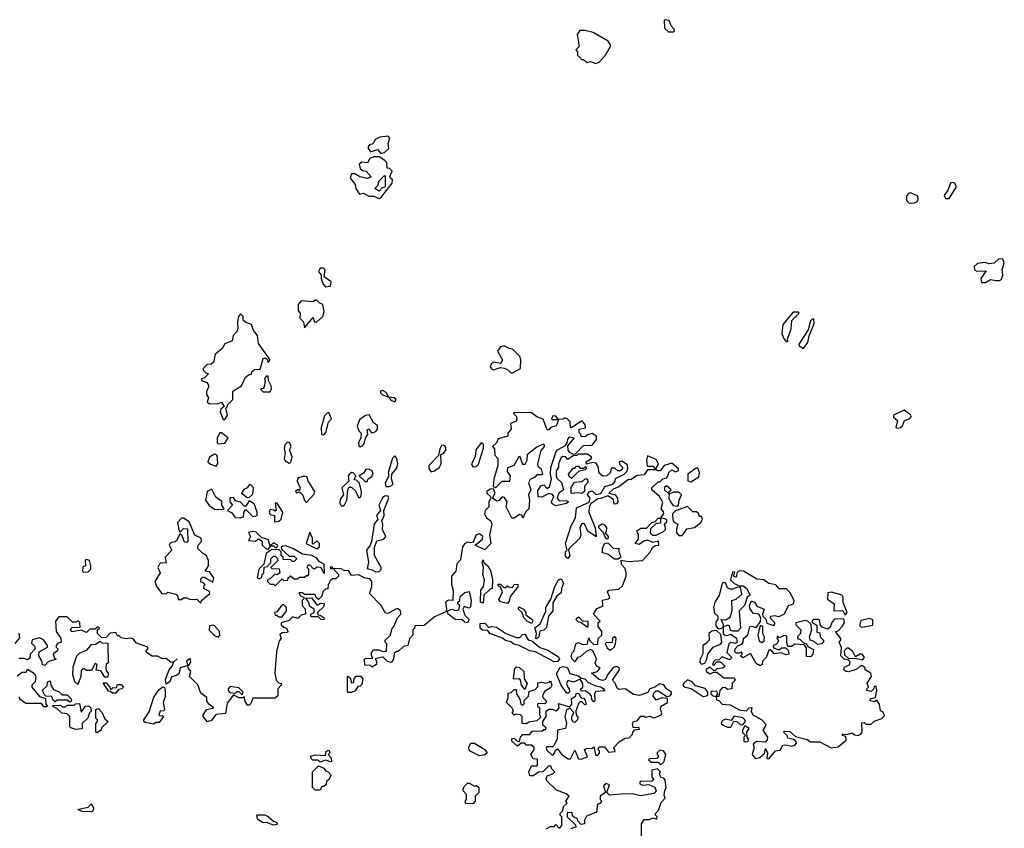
# Model space of a CAD drawing. Extents: x 2106670 to 2323771, y 35271 to 224896.
# Tile 384 of 419: x 2249730 to 2255414, y 201029 to 205700. Entities that reach past the tile are written whole.
import ezdxf

# ---------------------------------------------------------------- set-up
doc = ezdxf.new("R2010")
doc.units = 0

msp = doc.modelspace()

# ---------------------------------------------------------------- linework, layer by layer
at = {"layer": '0CON20XD'}
for points in [[(2253505, 205630), (2253510, 205635), (2253507.5, 205645), (2253490, 205665), (2253480, 205695), (2253455, 205700), (2253450, 205695), (2253451.7, 205651.7), (2253475, 205630), (2253505, 205630)], [(2253055, 205446.7), (2253075, 205453.8), (2253111.2, 205495), (2253140, 205545), (2253140, 205555), (2253126.1, 205576.1), (2253040, 205625), (2252993, 205637), (2252963, 205637), (2252947.5, 205615), (2252960, 205545), (2252940, 205525), (2252950, 205515), (2252950, 205495), (2252975, 205470), (2252985, 205470), (2253005, 205452.5), (2253025, 205457.5), (2253055, 205446.7)], [(2251815, 204927.5), (2251835, 204933.3), (2251860, 204955), (2251857.5, 204985), (2251866.7, 205015), (2251856.4, 205026.4), (2251808.3, 205021.7), (2251781.7, 205008.3), (2251775, 204990), (2251765, 204980), (2251751.7, 204978.3), (2251742.5, 204965), (2251742.5, 204955), (2251755, 204937.5), (2251795, 204950), (2251815, 204927.5)], [(2251805, 204667.5), (2251815, 204670), (2251880, 204755), (2251882.5, 204775), (2251870, 204785), (2251867.5, 204795), (2251880, 204825), (2251865, 204840), (2251851.7, 204841.7), (2251850, 204875), (2251840, 204885), (2251807, 204907), (2251775, 204907.5), (2251751.7, 204898.3), (2251737, 204873), (2251705, 204876.7), (2251690, 204865), (2251695, 204840), (2251708.3, 204828.3), (2251730, 204825), (2251758.3, 204791.7), (2251737, 204783), (2251693, 204793), (2251665, 204810), (2251645, 204810), (2251637.5, 204785), (2251667, 204747), (2251670, 204725), (2251691.7, 204691.7), (2251715, 204697.5), (2251745, 204680), (2251775, 204680), (2251805, 204667.5)], [(2251805, 204710), (2251780, 204725), (2251798.3, 204741.7), (2251805, 204770), (2251835, 204800), (2251840, 204795), (2251840, 204735), (2251821.7, 204728.3), (2251805, 204710)], [(2255095, 204667.5), (2255137.5, 204735), (2255127.5, 204755), (2255115, 204760), (2255103.8, 204756.2), (2255087.5, 204715), (2255067.5, 204685), (2255075, 204667.5), (2255095, 204667.5)], [(2254865, 204640), (2254895, 204642.5), (2254910, 204650), (2254917, 204663), (2254915, 204680), (2254875, 204700), (2254861.7, 204698.3), (2254848.3, 204681.7), (2254850, 204655), (2254865, 204640)], [(2255281.7, 204181.7), (2255305, 204182.5), (2255335, 204200), (2255365, 204192.5), (2255386.4, 204193.6), (2255398.3, 204201.7), (2255406.2, 204225), (2255402, 204255), (2255413.8, 204295), (2255406.2, 204316.2), (2255382.3, 204317.7), (2255355, 204292.5), (2255325, 204290), (2255305, 204297.5), (2255258.3, 204291.7), (2255240, 204275), (2255242.5, 204255), (2255255, 204247.5), (2255308.3, 204248.3), (2255277.5, 204205), (2255281.7, 204181.7)], [(2251495, 204157.5), (2251525, 204160), (2251527.5, 204185), (2251487.5, 204215), (2251493.3, 204255), (2251484, 204264), (2251465, 204264), (2251454.4, 204244.4), (2251470, 204225), (2251470, 204205), (2251481.7, 204171.7), (2251495, 204157.5)], [(2251375, 203920), (2251425, 203980), (2251430, 203955), (2251443, 203953), (2251480, 203985), (2251487.5, 204015), (2251480, 204055), (2251461.7, 204061.7), (2251445, 204080), (2251435, 204080), (2251425, 204070), (2251355, 204076.7), (2251337.5, 204055), (2251338.3, 204018.3), (2251350, 204005), (2251347.5, 203975), (2251367.5, 203955), (2251375, 203920)], [(2250915, 203390), (2250930, 203415), (2250920, 203455), (2250930, 203465), (2250930, 203475), (2250960, 203505), (2250960, 203555), (2251010, 203585), (2251033.3, 203635), (2251055, 203650), (2251068.3, 203651.7), (2251070, 203665), (2251085, 203680), (2251118.3, 203681.7), (2251135, 203742.5), (2251147.5, 203747.5), (2251158.3, 203738.3), (2251165, 203720), (2251176.7, 203735), (2251109.3, 203829.3), (2251103.3, 203875), (2251080, 203905), (2251068.3, 203938.3), (2251035, 203950), (2251020, 203965), (2251020, 203985), (2251005, 204000), (2250993.8, 203985), (2250987.5, 203955), (2250990, 203915), (2250983.6, 203896.4), (2250962.5, 203875), (2250956.7, 203845), (2250915, 203827.5), (2250899.3, 203800.7), (2250857.5, 203765), (2250849.3, 203720.7), (2250835, 203710), (2250811.7, 203708.3), (2250790, 203685), (2250790, 203675), (2250805, 203660), (2250820, 203655), (2250795, 203630), (2250780, 203625), (2250780, 203615), (2250810, 203605), (2250819.3, 203589.3), (2250820, 203575), (2250807.5, 203555), (2250807.5, 203535), (2250820, 203515), (2250811.7, 203491.7), (2250825, 203480), (2250875, 203482.5), (2250895, 203490), (2250910, 203465), (2250890.7, 203449.3), (2250887.5, 203435), (2250905, 203390), (2250915, 203390)], [(2254165, 203840), (2254162.5, 203855), (2254183.8, 203915), (2254187.5, 203962.5), (2254230, 204005), (2254225, 204010), (2254195, 204010), (2254135, 203940), (2254130, 203885), (2254142.5, 203855), (2254155, 203840), (2254165, 203840)], [(2254255, 203800), (2254278.8, 203835), (2254287.1, 203872.9), (2254316.7, 203945), (2254315, 203970), (2254305, 203970), (2254295, 203960), (2254280.7, 203909.3), (2254227.5, 203825), (2254230, 203815), (2254255, 203800)], [(2252575, 203660), (2252620, 203685), (2252622.5, 203735), (2252617.5, 203755), (2252575, 203797.5), (2252555, 203800), (2252526.4, 203816.4), (2252505, 203810), (2252487.5, 203785), (2252517.5, 203735), (2252507, 203713), (2252465, 203722.5), (2252450.8, 203709.2), (2252446.2, 203695), (2252453.1, 203683.1), (2252465, 203678), (2252505, 203690), (2252526.4, 203686.4), (2252545, 203680), (2252565, 203660), (2252575, 203660)], [(2251175, 203550), (2251184, 203566), (2251182.5, 203585), (2251166.2, 203615), (2251165, 203640), (2251155, 203640), (2251143.3, 203626.7), (2251147.5, 203615), (2251140.7, 203579.3), (2251135, 203570), (2251120, 203565), (2251135, 203550), (2251175, 203550)], [(2251895, 203493.3), (2251902.5, 203505), (2251892.5, 203515), (2251860, 203520), (2251845, 203546), (2251825, 203558), (2251812.5, 203555), (2251813.3, 203545), (2251825, 203533.3), (2251860, 203520), (2251871.7, 203501.7), (2251895, 203493.3)], [(2251485, 203302.5), (2251496.7, 203315), (2251513.3, 203375), (2251530, 203395), (2251515, 203430), (2251505, 203427.5), (2251489.3, 203410.7), (2251470, 203345), (2251473, 203303), (2251485, 203302.5)], [(2252909.3, 201430.7), (2252935, 201480), (2252955, 201430), (2252971.7, 201428.3), (2253008.3, 201441.7), (2252990, 201485), (2253005, 201492.5), (2253035, 201490), (2253045, 201500), (2253055, 201450), (2253068.3, 201451.7), (2253077.5, 201462.5), (2253077, 201477), (2253070, 201485), (2253075, 201500), (2253105, 201500), (2253128.3, 201468.3), (2253168.3, 201471.7), (2253160, 201495), (2253190.7, 201529.3), (2253225, 201550), (2253248.3, 201551.7), (2253268.3, 201571.7), (2253270, 201585), (2253281.7, 201598.3), (2253308.3, 201601.7), (2253305, 201610), (2253271.7, 201611.7), (2253267.5, 201635), (2253272.5, 201645), (2253295, 201650), (2253315, 201677.5), (2253335, 201677.5), (2253345, 201670), (2253365, 201677.5), (2253395, 201666.7), (2253432.5, 201685), (2253437.5, 201695), (2253430, 201715), (2253432.5, 201735), (2253470, 201755), (2253469.3, 201779.3), (2253437, 201783), (2253405, 201770), (2253387.5, 201795), (2253390.7, 201809.3), (2253405, 201822.5), (2253415, 201822.5), (2253465, 201790), (2253485, 201793.3), (2253493.3, 201805), (2253493.3, 201815), (2253464.1, 201834.1), (2253447.5, 201857.5), (2253425, 201863.3), (2253396.2, 201843.8), (2253367.5, 201835), (2253356, 201814), (2253306.4, 201796.4), (2253272.3, 201802.3), (2253225, 201833.8), (2253190.7, 201830.7), (2253179.1, 201839.1), (2253168, 201868), (2253152.5, 201885), (2253193.3, 201945), (2253190, 201955), (2253175, 201963.3), (2253155, 201957.5), (2253123.9, 201916.1), (2253111.2, 201888.8), (2253095, 201883.3), (2253075, 201888), (2253030, 201925), (2253065, 201933.8), (2253080, 201955), (2253060, 201965), (2253052.5, 201985), (2253060, 202005), (2253047.5, 202035), (2253036.4, 202056.4), (2253025, 202062.5), (2252998.3, 202048.3), (2252965, 202020), (2252950, 202015), (2252935, 201990), (2252920, 202005), (2252913, 202023), (2252918.3, 202041.7), (2252930, 202055), (2252940, 202095), (2252955, 202102.5), (2252975, 202092.5), (2253005, 202090), (2253015, 202130), (2253021.7, 202111.7), (2253045, 202090), (2253068.3, 202091.7), (2253070, 202125), (2253090, 202145), (2253090, 202165), (2253070, 202195), (2253070, 202215), (2253080, 202225), (2253042.5, 202265), (2253060.7, 202299.3), (2253097, 202313), (2253093.8, 202346.2), (2253126.4, 202353.6), (2253137, 202363), (2253122.5, 202395), (2253130, 202405), (2253189.3, 202410.7), (2253210.7, 202429.3), (2253230, 202485), (2253231.2, 202505), (2253225, 202530), (2253203.6, 202553.6), (2253202.5, 202577.5), (2253245, 202570), (2253325, 202576.2), (2253368.3, 202621.7), (2253385, 202652.5), (2253398.3, 202661.7), (2253420, 202665), (2253417.5, 202687.5), (2253385, 202680), (2253355, 202692.5), (2253333, 202687), (2253305, 202667.5), (2253282.5, 202675), (2253301.7, 202698.3), (2253302.5, 202725), (2253292.5, 202747.5), (2253315, 202762.5), (2253348.3, 202761.7), (2253380, 202795), (2253398.3, 202801.7), (2253415, 202820), (2253430, 202820), (2253428.3, 202791.7), (2253401.7, 202788.3), (2253371.7, 202758.3), (2253370, 202735), (2253383, 202723), (2253405, 202722.5), (2253447, 202743), (2253457.5, 202755), (2253457, 202777), (2253450, 202785), (2253465, 202800), (2253465, 202810), (2253455, 202817.5), (2253430, 202820), (2253447.5, 202845), (2253446.7, 202856.7), (2253432.5, 202875), (2253441.7, 202911.7), (2253422.5, 202945), (2253380, 202985), (2253380, 202995), (2253415, 203030), (2253425, 203030), (2253443, 203047), (2253466.4, 203053.6), (2253476.2, 203073.8), (2253477.5, 203085), (2253495, 203100), (2253515, 203087.5), (2253532.5, 203095), (2253532.5, 203105), (2253495, 203137.5), (2253450, 203125), (2253427, 203093), (2253413, 203093), (2253405, 203100), (2253355, 203100), (2253335, 203070), (2253295, 203066.2), (2253257.5, 203042.5), (2253245, 203043.3), (2253188.3, 203001.7), (2253155, 202987.5), (2253130, 202965), (2253167.5, 202955), (2253180, 202935), (2253182.5, 202915), (2253175, 202902.5), (2253161.7, 202901.7), (2253158.3, 202928.3), (2253125, 202950), (2253085, 202933.3), (2253067.5, 202932.5), (2253026.4, 202903.6), (2253018, 202885), (2253016.2, 202855), (2253052.5, 202765), (2253057, 202713), (2253010, 202745), (2252993, 202783), (2252985, 202790), (2252973.6, 202786.4), (2252963.3, 202765), (2252968.8, 202725), (2252963.3, 202705), (2252902.5, 202645), (2252897.5, 202635), (2252906.1, 202603.9), (2252895, 202587.5), (2252885, 202592.5), (2252880, 202605), (2252880, 202625), (2252890, 202635), (2252880, 202675), (2252914.2, 202775.8), (2252938, 202822), (2252945, 202880), (2253017.5, 202912.5), (2253022.5, 202935), (2253007.5, 202955), (2253015, 202972.5), (2253035, 202977.5), (2253055, 202957.5), (2253085, 202962.5), (2253107, 203003), (2253153.6, 203016.4), (2253167, 203033), (2253170, 203050), (2253185, 203056.7), (2253220, 203075), (2253235, 203090), (2253240, 203105), (2253238.3, 203128.3), (2253205, 203150), (2253190, 203145), (2253193, 203133), (2253210, 203115), (2253208.3, 203101.7), (2253196.7, 203093.3), (2253183.3, 203093.3), (2253165, 203110), (2253145, 203110), (2253140, 203085), (2253120, 203065), (2253097, 203063), (2253075, 203080), (2253069.3, 203119.3), (2253058.3, 203138.3), (2253035, 203142.5), (2253001.7, 203131.7), (2253000, 203145), (2253030, 203165), (2253030, 203175), (2253005, 203190), (2252955, 203190), (2252947, 203183), (2252925, 203180), (2252895, 203160), (2252880, 203175), (2252865, 203177.5), (2252855, 203170), (2252840, 203135), (2252840, 203115), (2252827, 203093), (2252826.7, 203065), (2252830.7, 203050.7), (2252857, 203027), (2252870, 202985), (2252842.5, 202965), (2252833, 202937), (2252845, 202920), (2252885, 202922.5), (2252897.5, 202915), (2252885.7, 202904.3), (2252825, 202892.5), (2252804.1, 202904.1), (2252800, 202915), (2252812.5, 202945), (2252805, 202956.7), (2252785, 202962.5), (2252745, 202942.5), (2252723, 202943), (2252720.7, 202979.3), (2252740.7, 203009.3), (2252755, 203012.5), (2252775, 202992.5), (2252788.3, 203001.7), (2252800, 203045), (2252793.8, 203075), (2252797, 203113), (2252827.5, 203205), (2252833.9, 203216.1), (2252880, 203240), (2252890, 203255), (2252893.3, 203276.7), (2252905, 203290), (2252930, 203285), (2252892.5, 203237.5), (2252893.6, 203213.6), (2252901.7, 203201.7), (2252925, 203190), (2252938.3, 203191.7), (2252985, 203240), (2253035, 203242.5), (2253060, 203275), (2253060, 203295), (2253035, 203310), (2253008.3, 203301.7), (2252995, 203290), (2252971.7, 203291.7), (2252970, 203305), (2252960, 203315), (2252960, 203335), (2252997, 203343), (2252995, 203360), (2252985, 203372.5), (2252975, 203382.5), (2252915, 203342.5), (2252910, 203345), (2252907, 203377), (2252890, 203395), (2252875, 203400), (2252867, 203393), (2252840, 203390), (2252825, 203410), (2252808.3, 203411.7), (2252800, 203395), (2252805, 203390), (2252840, 203390), (2252832.5, 203365), (2252826.1, 203353.9), (2252796.4, 203343.6), (2252785, 203330), (2252775, 203330), (2252751.7, 203391.7), (2252715, 203406), (2252685, 203428.8), (2252585, 203430), (2252580, 203425), (2252597, 203407), (2252600, 203395), (2252595, 203380), (2252563, 203367), (2252566.4, 203333.6), (2252548.3, 203311.7), (2252547.5, 203295), (2252491.7, 203278.3), (2252482.5, 203255), (2252460, 203235), (2252471.7, 203221.7), (2252472.5, 203185), (2252490, 203165), (2252490, 203125), (2252466.2, 203045), (2252463, 203003), (2252475, 202997.5), (2252485, 203002.5), (2252515, 203033.3), (2252560, 203035), (2252563.3, 203065), (2252545, 203090), (2252547, 203113), (2252585, 203126.7), (2252615, 203180), (2252632, 203132), (2252648.3, 203131.7), (2252658.8, 203155), (2252660.7, 203189.3), (2252715, 203232.5), (2252755, 203250), (2252757.5, 203235), (2252738.3, 203211.7), (2252720, 203135), (2252721.2, 203121.2), (2252740, 203105), (2252747.5, 203075), (2252745, 203070), (2252715, 203070), (2252703.3, 203056.7), (2252677, 203043), (2252667.5, 203025), (2252680, 202985), (2252666.2, 202955), (2252672.5, 202925), (2252670, 202875), (2252650, 202855), (2252635, 202820), (2252628.3, 202838.3), (2252615, 202842.5), (2252585, 202820), (2252571.2, 202821.2), (2252537.5, 202885), (2252543.8, 202915), (2252529.5, 202939.5), (2252515, 202943.3), (2252497.1, 202922.9), (2252485, 202918), (2252460, 202935), (2252473.8, 202965), (2252465, 202990), (2252445, 202988.8), (2252426.7, 202975), (2252426.7, 202965), (2252447.5, 202945), (2252450, 202935), (2252438.8, 202915), (2252437.5, 202885), (2252416.2, 202865), (2252413.8, 202845), (2252425, 202822.5), (2252450, 202805), (2252456.2, 202785), (2252442.5, 202725), (2252450, 202675), (2252415, 202636.7), (2252360, 202665), (2252401.7, 202698.3), (2252404, 202715), (2252385, 202730.8), (2252365.8, 202724.2), (2252348.3, 202681.7), (2252335, 202677.5), (2252315, 202682.5), (2252297, 202673), (2252286.7, 202655), (2252275, 202580), (2252254.1, 202555.9), (2252246.7, 202515), (2252223.3, 202485), (2252223, 202437), (2252232.5, 202405), (2252230, 202345), (2252205, 202347.5), (2252187.5, 202335), (2252193.8, 202295), (2252190, 202280), (2252125, 202250), (2252065, 202200), (2252011.7, 202198.3), (2252010, 202185), (2252000, 202175), (2252000, 202145), (2251980, 202125), (2251970, 202085), (2251945, 202080), (2251915, 202050), (2251905, 202050), (2251891.7, 202038.3), (2251887.5, 202005), (2251875, 201987.5), (2251853, 201993), (2251828.3, 202018.3), (2251821.7, 202018.3)], [(2254795, 203340), (2254815, 203343.3), (2254826.2, 203353.8), (2254837.5, 203385), (2254865.7, 203394.3), (2254876.2, 203405), (2254873.3, 203415), (2254835, 203443.8), (2254773.3, 203415), (2254775, 203403.3), (2254797.5, 203385), (2254787.5, 203345), (2254795, 203340)], [(2251695, 203233.3), (2251710.5, 203239.5), (2251718.8, 203251.2), (2251726.7, 203283.3), (2251740, 203305), (2251735, 203330), (2251746.7, 203336.7), (2251752.5, 203322.5), (2251765, 203313.3), (2251785, 203321.2), (2251796.2, 203335), (2251795.8, 203355.8), (2251772, 203372), (2251747, 203417), (2251726.4, 203413.6), (2251691.7, 203388.3), (2251678.3, 203351.7), (2251687.5, 203325), (2251701.7, 203311.7), (2251700, 203285), (2251686.2, 203255), (2251687.5, 203237.5), (2251695, 203233.3)], [(2250875, 203250), (2250915, 203253.3), (2250932.5, 203285), (2250895, 203313.3), (2250885, 203313.3), (2250870, 203285), (2250870, 203255), (2250875, 203250)], [(2251285, 203137.5), (2251295, 203142.5), (2251302, 203175), (2251286.7, 203215), (2251296.7, 203235), (2251288.3, 203258.3), (2251275, 203260), (2251263.3, 203246.7), (2251257.5, 203225), (2251262.5, 203195), (2251256.2, 203165), (2251262.3, 203152.3), (2251285, 203137.5)], [(2252345, 203117.5), (2252365, 203118.8), (2252378, 203132), (2252407.5, 203225), (2252407.5, 203245), (2252395, 203257.5), (2252363.3, 203215), (2252358.8, 203175), (2252338.8, 203135), (2252345, 203117.5)], [(2252105, 203087.5), (2252125, 203093.3), (2252152.5, 203115), (2252162.5, 203135), (2252161.7, 203188.3), (2252176.4, 203193.6), (2252192.5, 203215), (2252186.1, 203236.1), (2252175, 203242.5), (2252165, 203240), (2252155, 203220), (2252148.3, 203181.7), (2252092, 203125), (2252091.2, 203105), (2252105, 203087.5)], [(2250865, 203120), (2250873, 203137), (2250870, 203185), (2250855, 203190), (2250825, 203172.5), (2250816.7, 203145), (2250832.3, 203132.3), (2250865, 203120)], [(2251865, 203003.8), (2251886.7, 203015), (2251877, 203047), (2251877.5, 203075), (2251905, 203107.5), (2251913, 203133), (2251907.5, 203165), (2251895, 203180), (2251883, 203167), (2251857.5, 203085), (2251860, 203065), (2251840, 203025), (2251844, 203004), (2251865, 203003.8)], [(2253405, 203110), (2253417.5, 203132.5), (2253405, 203160), (2253355, 203180), (2253347.5, 203155), (2253351.7, 203121.7), (2253385, 203120), (2253395, 203110), (2253405, 203110)], [(2251595, 202891.2), (2251605, 202896.7), (2251618, 202925), (2251623.6, 202986.4), (2251631.2, 202998.8), (2251645, 203000), (2251669.2, 202979.2), (2251685, 202940), (2251695, 202940), (2251701.7, 202948.3), (2251703.3, 202975), (2251691.7, 203021.7), (2251675, 203040), (2251661.7, 203041.7), (2251670, 203065), (2251655, 203082.5), (2251645, 203083.3), (2251633.3, 203075), (2251626.7, 203065), (2251630, 203035), (2251590, 202995), (2251600, 202955), (2251580.6, 202929.4), (2251577.7, 202907.7), (2251585, 202892.5), (2251595, 202891.2)], [(2251735, 203032.5), (2251742.3, 203047.7), (2251760.8, 203059.2), (2251770.8, 203075), (2251764.2, 203094.2), (2251745, 203103.8), (2251727.5, 203102.5), (2251715, 203080), (2251690, 203065), (2251725, 203032.5), (2251735, 203032.5)], [(2252915, 203050), (2252901.7, 203061.7), (2252897.5, 203075), (2252925, 203110), (2252935, 203110), (2252945, 203120), (2252955, 203120), (2252965, 203110), (2252985, 203110), (2252998.3, 203118.3), (2253000, 203105), (2252995, 203100), (2252955, 203090), (2252915, 203050)], [(2253605, 203030), (2253651.2, 203058.8), (2253654, 203085), (2253645, 203110), (2253635, 203110), (2253586, 203075), (2253586.7, 203036.7), (2253605, 203030)], [(2251385, 202910), (2251430.8, 202959.2), (2251434.2, 202975), (2251394.3, 203034.3), (2251388.8, 203058.8), (2251375, 203063.8), (2251337, 203053), (2251333, 203047), (2251331.2, 203035), (2251350, 202995), (2251345, 202980), (2251335, 202986.7), (2251321.2, 202975), (2251327, 202967), (2251345, 202972.5), (2251365, 202953.8), (2251373.3, 202923.3), (2251385, 202910)], [(2252975, 202962.5), (2252955, 202967.5), (2252913, 202963), (2252913, 202997), (2252931.7, 203028.3), (2252977, 203033), (2252995, 203047.5), (2253005, 203047.5), (2253011.7, 203028.3), (2252990, 203005), (2252990, 202975), (2252975, 202962.5)], [(2250905, 202870), (2250910, 202875), (2250897.5, 202895), (2250897.5, 202917.5), (2250862.3, 202942.3), (2250838.3, 202988.3), (2250812.5, 202975), (2250802.5, 202925), (2250822.9, 202892.9), (2250855, 202872), (2250905, 202870)], [(2251055, 202940), (2251073.6, 202956.4), (2251078.3, 202971.7), (2251078.8, 202995), (2251065, 203012.5), (2251055, 203012.5), (2251042.5, 202995), (2251024.1, 202985.9), (2251010, 202965), (2251041.7, 202941.7), (2251055, 202940)], [(2253525, 202890), (2253533.8, 202896.2), (2253536.7, 202925), (2253550, 202955), (2253535, 202970), (2253505, 202970), (2253480, 202960), (2253480, 202975), (2253490, 202985), (2253463, 203007), (2253453, 202997), (2253452.5, 202985), (2253480, 202960), (2253476.7, 202935), (2253486, 202915), (2253503.1, 202893.1), (2253525, 202890)], [(2251005, 202823.1), (2251021.7, 202828.3), (2251023.3, 202855), (2251035, 202870), (2251075, 202830), (2251100, 202835), (2251100, 202855), (2251083.6, 202903.6), (2251055, 202920), (2251035, 202890), (2251025, 202890), (2251005, 202912.5), (2250975, 202920), (2250965, 202940), (2250943, 202937), (2250942.5, 202915), (2250957.5, 202895), (2250930, 202865), (2250955, 202851.2), (2250974.5, 202824.5), (2251005, 202823.1)], [(2251785, 202510), (2251805, 202512.5), (2251817, 202523), (2251817.5, 202535), (2251777.5, 202605), (2251778.3, 202651.7), (2251791.2, 202688.8), (2251831.2, 202698.8), (2251843.8, 202715), (2251823.8, 202755), (2251826.7, 202785), (2251820, 202805), (2251833.3, 202835), (2251832.5, 202865), (2251860, 202935), (2251855, 202950), (2251835, 202946.7), (2251825, 202937.5), (2251802.5, 202895), (2251812.5, 202865), (2251790, 202835), (2251797.5, 202815), (2251776.2, 202785), (2251760, 202685), (2251753.8, 202665), (2251731.2, 202635), (2251743.3, 202565), (2251735, 202530), (2251765, 202522.5), (2251785, 202510)], [(2251200, 202800), (2251225, 202803.3), (2251238.8, 202815), (2251248.8, 202855), (2251216.4, 202906.4), (2251205, 202907.5), (2251210, 202865), (2251205, 202860), (2251197.5, 202867.5), (2251175, 202870), (2251170, 202855), (2251175, 202842.5), (2251200, 202835), (2251200, 202800)], [(2253555, 202721.2), (2253581.7, 202758.3), (2253625, 202766.7), (2253662.5, 202795), (2253672.5, 202815), (2253665, 202830), (2253655, 202830), (2253648.3, 202848.3), (2253637, 202857), (2253615, 202857.5), (2253585, 202887.5), (2253515, 202862.5), (2253497.5, 202845), (2253500, 202810), (2253508, 202798), (2253530, 202785), (2253520.7, 202759.3), (2253521.2, 202735), (2253535, 202721.2), (2253555, 202721.2)], [(2250775, 202330), (2250780, 202345), (2250827.5, 202385), (2250826.4, 202396.4), (2250792.5, 202415), (2250792.5, 202427.5), (2250800, 202435), (2250788.3, 202448.3), (2250775, 202450), (2250775, 202470), (2250785, 202480), (2250795, 202480), (2250845, 202450), (2250850, 202475), (2250825, 202510), (2250800, 202515), (2250820, 202545), (2250820, 202575), (2250807, 202607), (2250785, 202617.5), (2250757.5, 202645), (2250760, 202665), (2250780, 202685), (2250777.5, 202705), (2250741.7, 202721.7), (2250708.3, 202798.3), (2250675, 202820), (2250665, 202820), (2250640, 202795), (2250650, 202745), (2250658.3, 202741.7), (2250675, 202760), (2250698.3, 202758.3), (2250700, 202685), (2250695, 202680), (2250681.7, 202681.7), (2250668.3, 202718.3), (2250655, 202730), (2250635, 202690), (2250627, 202683), (2250605, 202680), (2250595, 202670), (2250592.5, 202665), (2250607.5, 202635), (2250570, 202595), (2250575, 202560), (2250545, 202562.5), (2250537.5, 202555), (2250527.5, 202535), (2250540, 202505), (2250510, 202455), (2250520, 202425), (2250550, 202385), (2250575, 202382.5), (2250585, 202392.5), (2250631.7, 202381.7), (2250640, 202375), (2250645, 202350), (2250665, 202350), (2250675, 202360), (2250695, 202360), (2250715, 202350), (2250751.7, 202351.7), (2250775, 202330)], [(2251165, 202640), (2251180, 202660), (2251195, 202660), (2251205, 202650), (2251215, 202650), (2251220, 202665), (2251195, 202677.5), (2251175, 202660), (2251165, 202696.7), (2251127.5, 202707.5), (2251095, 202740), (2251075, 202743.3), (2251051.7, 202738.3), (2251062.5, 202715), (2251051.7, 202691.7), (2251091.7, 202688.3), (2251105, 202700), (2251115, 202700), (2251130, 202685), (2251130, 202665), (2251150, 202645), (2251165, 202640)], [(2251445, 202643.3), (2251460, 202655), (2251460, 202675), (2251445, 202690), (2251425, 202670), (2251420, 202675), (2251420, 202705), (2251405, 202740), (2251383.3, 202675), (2251445, 202643.3)], [(2253125, 202700), (2253113.6, 202703.6), (2253100, 202735), (2253072.5, 202765), (2253073.6, 202776.4), (2253093, 202787), (2253105, 202782.5), (2253117.5, 202765), (2253116.4, 202743.6), (2253110, 202735), (2253127.5, 202715), (2253125, 202700)], [(2251205, 202430), (2251245, 202470), (2251255, 202460), (2251278.3, 202461.7), (2251280, 202475), (2251293, 202487), (2251315, 202470), (2251335, 202470), (2251345, 202480), (2251375, 202480), (2251385, 202490), (2251395, 202490), (2251400, 202495), (2251400, 202525), (2251390, 202535), (2251395, 202550), (2251405, 202550), (2251425, 202530), (2251435, 202530), (2251445, 202540), (2251468.3, 202538.3), (2251485, 202500), (2251490, 202505), (2251487.5, 202555), (2251459.3, 202569.3), (2251445, 202590), (2251415.6, 202605.6), (2251362, 202612), (2251306.7, 202645), (2251265, 202660), (2251240, 202655), (2251241.7, 202641.7), (2251285, 202600), (2251315, 202600), (2251330, 202585), (2251315, 202570), (2251305, 202570), (2251295, 202580), (2251251.7, 202581.7), (2251250, 202595), (2251240, 202605), (2251240, 202625), (2251228.3, 202638.3), (2251185, 202640), (2251153, 202617), (2251140, 202555), (2251110, 202525), (2251100, 202475), (2251115, 202470), (2251128.3, 202481.7), (2251130, 202495), (2251140, 202505), (2251141.7, 202538.3), (2251158.3, 202541.7), (2251180, 202565), (2251180, 202585), (2251195, 202600), (2251205, 202600), (2251218.3, 202588.3), (2251220, 202575), (2251180, 202535), (2251185, 202530), (2251228.3, 202528.3), (2251232.5, 202505), (2251217, 202493), (2251202.5, 202497.5), (2251178.3, 202471.7), (2251160, 202465), (2251160, 202455), (2251175, 202440), (2251195, 202440), (2251205, 202430)], [(2253163, 202583), (2253125, 202612.5), (2253095, 202620), (2253093.8, 202645), (2253106.2, 202673.8), (2253125, 202677.5), (2253155, 202646.2), (2253190, 202645), (2253187.5, 202635), (2253200, 202595), (2253185, 202583.3), (2253163, 202583)], [(2250098.3, 202508.3), (2250125, 202510), (2250140, 202525), (2250140, 202545), (2250132.5, 202575), (2250115, 202582.5), (2250107.5, 202575), (2250110, 202545), (2250095, 202540), (2250092.5, 202515), (2250098.3, 202508.3)], [(2252405, 202330), (2252390, 202335), (2252391.2, 202405), (2252407.5, 202425), (2252412.5, 202465), (2252403.3, 202495), (2252406.7, 202535), (2252400, 202565), (2252405, 202580), (2252410, 202565), (2252432.5, 202545), (2252447.7, 202517.7), (2252460, 202465), (2252457.5, 202415), (2252445, 202410), (2252410, 202375), (2252405, 202330)], [(2251821.7, 202018.3), (2251781.7, 202008.3), (2251790, 201995), (2251790, 201975), (2251765, 201960), (2251755, 201970), (2251721.7, 201971.7), (2251720, 202005), (2251725, 202010), (2251768.3, 202011.7), (2251760, 202025), (2251760, 202045), (2251775, 202060), (2251805, 202060), (2251825, 202050), (2251848.3, 202051.7), (2251850, 202095), (2251840, 202105), (2251840, 202115), (2251870, 202145), (2251880, 202185), (2251890, 202195), (2251910, 202245), (2251930, 202265), (2251927.5, 202285), (2251915, 202297.5), (2251905, 202297.5), (2251855, 202270), (2251841.7, 202271.7), (2251817.5, 202315), (2251750, 202385), (2251762.5, 202425), (2251762.5, 202455), (2251750.7, 202470.7), (2251724.2, 202474.2), (2251685, 202492.5), (2251645, 202490), (2251627.5, 202517.5), (2251607, 202517), (2251585, 202528), (2251540, 202530), (2251535, 202537.5), (2251523, 202537), (2251525, 202530), (2251540, 202530), (2251570, 202495), (2251570, 202485), (2251555, 202470), (2251535, 202470), (2251521.7, 202458.3), (2251510, 202435), (2251508.3, 202411.7), (2251495, 202410), (2251480, 202395), (2251475, 202370), (2251455, 202350), (2251441.7, 202361.7), (2251435, 202380), (2251375, 202380), (2251365, 202390), (2251341.7, 202388.3), (2251351.7, 202371.7), (2251370, 202365), (2251370, 202355), (2251360, 202345), (2251360, 202315), (2251377, 202297), (2251380, 202265), (2251355, 202260), (2251335, 202240), (2251305, 202250), (2251285, 202230), (2251240, 202215), (2251240, 202205), (2251255, 202190), (2251270, 202185), (2251277.5, 202165), (2251275, 202160), (2251245, 202157.5), (2251231.7, 202148.3), (2251240, 202125), (2251228.3, 202111.7), (2251211.7, 202048.3), (2251202.5, 201925), (2251210, 201885), (2251225, 201870), (2251240, 201865), (2251240, 201855), (2251220, 201835), (2251220, 201795), (2251205, 201780), (2251075, 201780), (2251065, 201750), (2251055, 201740), (2251045, 201740), (2251030, 201765), (2251028.3, 201788.3), (2251017.5, 201782.5), (2250995, 201783.3), (2250965, 201800), (2250928.3, 201751.7), (2250918.3, 201691.7), (2250863, 201687), (2250835, 201650), (2250821.7, 201648.3), (2250813.6, 201643.6), (2250790, 201675), (2250790, 201685), (2250810, 201715), (2250850, 201725), (2250822.5, 201745), (2250810, 201765), (2250810, 201785), (2250775, 201810), (2250758.3, 201858.3), (2250710, 201905), (2250717.5, 201935), (2250702.5, 201955), (2250700, 201970), (2250710, 201975), (2250717, 201993), (2250715, 202010), (2250693.3, 201995), (2250700, 201970), (2250656.7, 201955), (2250648.3, 201921.7), (2250635, 201911.4), (2250605.8, 201904.2), (2250596.9, 201875), (2250575, 201861.2), (2250572.1, 201887.9), (2250593.3, 201945), (2250610, 201965), (2250620, 201990), (2250638.3, 202008.3), (2250620, 201990), (2250605, 201986.7), (2250575, 202010), (2250555, 202007.5), (2250525, 202023.3), (2250495, 202022.5), (2250462.5, 202045), (2250460, 202055), (2250470, 202065), (2250470, 202075), (2250405, 202097.5), (2250385, 202122.5), (2250365, 202126.7), (2250345, 202122.5), (2250315, 202130), (2250305, 202140), (2250295, 202140), (2250285, 202160), (2250253, 202157), (2250228.3, 202131.7), (2250205, 202130), (2250180, 202155), (2250180, 202175), (2250190, 202185), (2250185, 202190), (2250175, 202190), (2250165, 202180), (2250135, 202180), (2250115, 202160), (2250085, 202172.5), (2250033, 202163), (2250022.5, 202175), (2250031.7, 202188.3), (2250078.3, 202191.7), (2250077, 202217), (2250068.3, 202228.3), (2250055, 202220), (2250035, 202220), (2250005, 202250), (2249955, 202250), (2249937.5, 202225), (2249940, 202165), (2249966.7, 202126.7), (2249970, 202105), (2249951.7, 202098.3), (2249940, 202085), (2249940, 202075), (2249950, 202065), (2249947.5, 202055), (2249923, 202037), (2249931.7, 202011.7), (2249940, 202005), (2249895, 201990), (2249875, 201970), (2249862.5, 201975), (2249857, 201997), (2249840, 202025), (2249841.7, 202048.3), (2249890, 202075), (2249890, 202085), (2249866.7, 202116.7), (2249845, 202130), (2249801.7, 202118.3), (2249798.3, 202098.3), (2249818.3, 202078.3), (2249820, 202065), (2249790, 202035), (2249788.3, 202011.7), (2249775, 202002.5), (2249755, 202010), (2249725, 202010)], [(2254055, 201430), (2254093.9, 201476.1), (2254119.3, 201480.7), (2254135, 201510), (2254151.7, 201511.7), (2254185, 201502.5), (2254205, 201510), (2254217, 201523), (2254205, 201540), (2254165, 201550), (2254160, 201565), (2254140, 201585), (2254145, 201590), (2254175, 201587.5), (2254209.3, 201559.3), (2254275, 201542.5), (2254295, 201527.5), (2254349.3, 201529.3), (2254414.1, 201494.1), (2254455, 201500), (2254501.7, 201538.3), (2254498.3, 201558.3), (2254480, 201565), (2254480, 201575), (2254505, 201570), (2254535, 201580), (2254548.3, 201568.3), (2254570, 201565), (2254586.4, 201573.6), (2254592.5, 201585), (2254591.7, 201638.3), (2254605, 201640), (2254615, 201630), (2254645, 201630), (2254663, 201647), (2254707, 201663), (2254721.7, 201678.3), (2254715, 201700), (2254698.3, 201708.3), (2254692.5, 201745), (2254678.3, 201768.3), (2254665, 201760), (2254640, 201765), (2254641.7, 201778.3), (2254670, 201785), (2254677.5, 201825), (2254675, 201850), (2254661.7, 201848.3), (2254658.3, 201831.7), (2254645, 201820), (2254620, 201825), (2254620, 201835), (2254630, 201845), (2254623, 201867), (2254647.5, 201905), (2254642.5, 201925), (2254610, 201945), (2254610, 201955), (2254595, 201967.5), (2254583, 201967), (2254561.7, 201948.3), (2254515, 201933.3), (2254500, 201935), (2254487.5, 201945), (2254490.7, 201959.3), (2254522.5, 201975), (2254521.7, 201991.7), (2254515, 202000), (2254490, 202005), (2254470, 202025), (2254473, 202073), (2254460, 202105), (2254470, 202115), (2254470, 202125), (2254440, 202165), (2254455, 202170), (2254477.5, 202195), (2254491.7, 202218.3), (2254488.3, 202238.3), (2254433.8, 202236.2), (2254419.3, 202220.7), (2254408.3, 202191.7), (2254395, 202180), (2254361.7, 202191.7), (2254350, 202205), (2254348.8, 202228.8), (2254340, 202235), (2254310, 202235), (2254302.5, 202222.5), (2254315, 202212.5), (2254331.7, 202201.7), (2254331.7, 202161.7), (2254348.3, 202158.3), (2254350, 202135), (2254370, 202115), (2254370, 202105), (2254360, 202095), (2254335, 202090), (2254317, 202107), (2254292.5, 202115), (2254290, 202135), (2254302.5, 202175), (2254297.5, 202207.5), (2254280, 202225), (2254265, 202230), (2254210, 202215), (2254210, 202205), (2254240, 202175), (2254237.5, 202155), (2254220, 202135), (2254220, 202125), (2254235, 202120), (2254255, 202100), (2254270, 202095), (2254280, 202080), (2254311.7, 202061.7), (2254307.5, 202035), (2254295, 202020), (2254271.7, 202021.7), (2254271.7, 202071.7), (2254258.3, 202088.3), (2254205, 202093.3), (2254185, 202080), (2254165, 202080), (2254157.5, 202105), (2254159.3, 202139.3), (2254145, 202142.5), (2254115, 202130), (2254105, 202140), (2254100, 202125), (2254110, 202115), (2254107, 202103), (2254095, 202090), (2254080, 202085), (2254081.7, 202071.7), (2254115, 202060), (2254128.3, 202071.7), (2254151.7, 202071.7), (2254167, 202057), (2254170, 202035), (2254155, 202030), (2254125, 202042.5), (2254085, 202037.5), (2254068.3, 202058.3), (2254055, 202057.5), (2254040, 202015), (2254017.5, 201995), (2254016.7, 201975), (2254005, 201967.5), (2253980.7, 201980.7), (2253948.3, 202038.3), (2253903.6, 202013.6), (2253890, 202025), (2253900, 202035), (2253898.3, 202048.3), (2253885, 202040), (2253865, 202040), (2253858.3, 202048.3), (2253860, 202065), (2253875, 202082.5), (2253898.3, 202091.7), (2253906.7, 202105), (2253907.5, 202125), (2253933.6, 202146.4), (2253945, 202192.5), (2253955, 202196.7), (2253981.7, 202188.3), (2254007, 202223), (2254007.5, 202247.5), (2253997.5, 202265), (2253965, 202270), (2253946.7, 202295), (2253942.5, 202315), (2253955, 202342.5), (2253972.5, 202335), (2253985, 202311.2), (2254027.5, 202295), (2254017.5, 202265), (2254020, 202255), (2254037, 202237), (2254043.6, 202213.6), (2254075, 202202.5), (2254087.5, 202202.5), (2254090, 202215), (2254062.5, 202245), (2254067.5, 202255), (2254085, 202258.8), (2254115, 202252.5), (2254145, 202267.5), (2254167.5, 202315), (2254197.5, 202325), (2254200, 202345), (2254178.3, 202388.3), (2254155, 202412.5), (2254115, 202412.5), (2254095, 202436.2), (2254055, 202443.3), (2254025, 202464), (2253985, 202467.5), (2253907.5, 202515), (2253885, 202516.2), (2253871.7, 202508.3), (2253865, 202480), (2253850, 202485), (2253858.3, 202508.3), (2253845, 202510), (2253833.3, 202465), (2253853.9, 202443.9), (2253885, 202430), (2253905, 202430), (2253925, 202416.7), (2253947.5, 202375), (2253930, 202365), (2253913.6, 202316.4), (2253883.8, 202285), (2253890, 202185), (2253875, 202167.5), (2253847, 202167), (2253833, 202173), (2253827.5, 202197.5), (2253815, 202202.5), (2253790, 202190), (2253792.5, 202205), (2253780, 202235), (2253807, 202233), (2253831.2, 202248.8), (2253843.6, 202286.4), (2253840, 202345), (2253865, 202352.5), (2253898.8, 202381.2), (2253890, 202420), (2253875, 202422.5), (2253845, 202410), (2253830.7, 202410.7), (2253815, 202417.5), (2253806.7, 202445), (2253795, 202448.8), (2253785, 202442.5), (2253767.5, 202375), (2253742.5, 202335), (2253734.2, 202305), (2253741.7, 202271.7), (2253760, 202255), (2253760, 202235), (2253748.3, 202221.7), (2253748.3, 202198.3), (2253761.7, 202181.7), (2253777.5, 202182.5), (2253790, 202190), (2253790, 202155), (2253797, 202147), (2253813, 202143), (2253835, 202150), (2253868, 202128), (2253872.5, 202105), (2253863, 202097), (2253835, 202102.5), (2253823.3, 202095), (2253812.5, 202045), (2253840, 202015), (2253828.3, 202001.7), (2253785, 202020), (2253768.3, 202001.7), (2253745, 202000), (2253735, 201990), (2253730, 201975), (2253735, 201970), (2253755, 201990), (2253775, 201990), (2253798.3, 201968.3), (2253798.3, 201961.7), (2253787, 201953), (2253755, 201950), (2253745, 201940), (2253735, 201940), (2253715, 201960), (2253693.6, 201946.4), (2253692.5, 201935), (2253715, 201921.2), (2253735, 201930), (2253755, 201930), (2253795, 201897.5), (2253855, 201897.5), (2253860, 201885), (2253843, 201867), (2253840, 201835), (2253815, 201830), (2253801.7, 201841.7), (2253785, 201840), (2253772.5, 201825), (2253765, 201790), (2253750, 201790), (2253760, 201805), (2253755, 201820), (2253728.3, 201821.7), (2253720, 201815), (2253720, 201805), (2253733.3, 201793.3), (2253750, 201790), (2253751.7, 201771.7), (2253765, 201767.5), (2253785, 201746.7), (2253831.7, 201741.7), (2253882.5, 201712.5), (2253925, 201706.7), (2253940, 201725), (2253956.2, 201726.2), (2253953.3, 201705), (2253962, 201685), (2254013.3, 201655), (2254033.3, 201635), (2254037.5, 201625), (2254020, 201595), (2254046.7, 201555), (2254045, 201540), (2254033.3, 201526.7), (2253985, 201530), (2253963.8, 201516.2), (2253970, 201495), (2253957.5, 201455), (2253975, 201432.5), (2254001.7, 201438.3), (2254028.8, 201461.2), (2254035, 201490), (2254046.7, 201465), (2254043, 201433), (2254055, 201430)], [(2252715, 202122.5), (2252710, 202125), (2252712.5, 202155), (2252703, 202187), (2252735, 202210), (2252766.4, 202283.6), (2252767.5, 202305), (2252797, 202353), (2252820, 202425), (2252840, 202465), (2252855, 202470), (2252870, 202445), (2252857.5, 202415), (2252855, 202390), (2252830.7, 202369.3), (2252808.3, 202331.7), (2252807.5, 202285), (2252782.5, 202255), (2252770.7, 202189.3), (2252756.1, 202173.9), (2252731.7, 202168.3), (2252727.5, 202135), (2252715, 202122.5)], [(2252545, 202327.5), (2252505, 202337.5), (2252495, 202350), (2252517.5, 202395), (2252508.3, 202418.3), (2252491.7, 202431.7), (2252491.7, 202438.3), (2252505, 202440), (2252525, 202420), (2252535, 202420), (2252545, 202430), (2252553, 202423), (2252575, 202420), (2252585, 202437.5), (2252605, 202440), (2252606.1, 202423.9), (2252561.7, 202368.3), (2252555, 202340), (2252545, 202327.5)], [(2251485, 202232.5), (2251470, 202235), (2251455, 202250), (2251415, 202250), (2251410, 202255), (2251410, 202265), (2251430, 202275), (2251430, 202295), (2251405, 202310), (2251397, 202337), (2251381.7, 202358.3), (2251415, 202360), (2251445, 202320), (2251455, 202320), (2251465, 202330), (2251488.3, 202328.3), (2251485, 202310), (2251450, 202275), (2251451.7, 202261.7), (2251465, 202260), (2251487.5, 202245), (2251485, 202232.5)], [(2252315, 202216.7), (2252299.3, 202219.3), (2252285, 202233.3), (2252244.2, 202234.2), (2252202.5, 202265), (2252200, 202285), (2252225, 202293.8), (2252245, 202287.5), (2252265, 202290), (2252270, 202315), (2252260, 202325), (2252260, 202335), (2252270, 202345), (2252273, 202367), (2252299.3, 202390.7), (2252325, 202396.7), (2252336.7, 202345), (2252331.7, 202308.3), (2252325, 202300), (2252295, 202310), (2252287.5, 202295), (2252299.3, 202259.3), (2252323.8, 202235), (2252315, 202216.7)], [(2254495, 202260), (2254507.5, 202275), (2254483.6, 202333.6), (2254484, 202365), (2254478, 202375), (2254417, 202393), (2254395, 202390), (2254392.5, 202352.5), (2254432.5, 202325), (2254430, 202285), (2254477, 202287), (2254488.3, 202278.3), (2254495, 202260)], [(2251245, 202250), (2251270, 202285), (2251270, 202305), (2251255, 202320), (2251245, 202320), (2251215, 202280), (2251200, 202275), (2251205, 202260), (2251215, 202260), (2251225, 202250), (2251245, 202250)], [(2252685, 202212.5), (2252660, 202225), (2252640, 202245), (2252630, 202275), (2252610, 202295), (2252611.7, 202308.3), (2252637.5, 202295), (2252652.5, 202275), (2252651.7, 202261.7), (2252687.5, 202235), (2252692.5, 202225), (2252685, 202212.5)], [(2253010, 202190), (2253005, 202190), (2252968.3, 202218.3), (2252955, 202220), (2252943, 202233), (2252945, 202240), (2252955, 202250), (2252978.3, 202228.3), (2253010, 202225), (2253010, 202190)], [(2254590.7, 202190.7), (2254605, 202193.3), (2254655, 202202.5), (2254655, 202232.5), (2254635, 202240), (2254585, 202230), (2254578.8, 202198.8), (2254590.7, 202190.7)], [(2250875, 202133.3), (2250886.1, 202143.9), (2250883.3, 202165), (2250855, 202197.5), (2250845, 202202.5), (2250825, 202197.5), (2250823.6, 202173.6), (2250855, 202142.5), (2250875, 202133.3)], [(2252815, 201990.8), (2252708.1, 202048.1), (2252674.2, 202054.2), (2252612.5, 202085), (2252582, 202092), (2252565.7, 202105.7), (2252533.9, 202113.9), (2252517.7, 202127.7), (2252444, 202154), (2252431.7, 202171.7), (2252403, 202173), (2252388, 202185), (2252388.3, 202211.7), (2252415, 202214), (2252438.3, 202188.3), (2252456.2, 202193.8), (2252481.7, 202191.7), (2252535, 202156.2), (2252595, 202132), (2252618, 202132), (2252631.7, 202148.3), (2252645, 202150), (2252665, 202117.5), (2252690, 202110), (2252733, 202073), (2252777.8, 202057.8), (2252839.4, 202019.4), (2252846, 202005), (2252835, 201992.5), (2252815, 201990.8)], [(2253665, 201977.5), (2253685, 201982.5), (2253697.5, 202005), (2253702.5, 202035), (2253733.3, 202075), (2253775, 202092.5), (2253783.3, 202105), (2253777.5, 202147.5), (2253751.7, 202171.7), (2253725, 202166.7), (2253707.5, 202155), (2253710, 202115), (2253695, 202097.5), (2253673.3, 202085), (2253673, 202037), (2253657.5, 202005), (2253657, 201987), (2253665, 201977.5)], [(2254015, 202102.5), (2254027.7, 202112.3), (2254030, 202135), (2254020, 202155), (2254020, 202195), (2254005, 202200), (2253991.2, 202145), (2253999.3, 202109.3), (2254015, 202102.5)], [(2249703, 202097), (2249731.7, 202128.3), (2249726.4, 202156.4)], [(2253145, 202060), (2253162.5, 202075), (2253170, 202095), (2253172.5, 202125), (2253165, 202137.5), (2253152.5, 202125), (2253150, 202100), (2253118.3, 202101.7), (2253110, 202095), (2253120.7, 202070.7), (2253135, 202060), (2253145, 202060)], [(2250065, 201860), (2250047.5, 201875), (2250036.7, 201915), (2250038.3, 201961.7), (2250060, 202025), (2250075, 202040), (2250120, 202060), (2250145, 202090), (2250167.5, 202092.5), (2250195, 202110), (2250205, 202100), (2250238.3, 202098.3), (2250240, 201985), (2250230, 201975), (2250227.5, 201955), (2250228.3, 201938.3), (2250240, 201925), (2250238.3, 201901.7), (2250221.7, 201901.7), (2250198.3, 201938.3), (2250171.7, 201941.7), (2250177.5, 201975), (2250165, 201980), (2250145, 201940), (2250115, 201940), (2250105, 201950), (2250095, 201950), (2250085, 201940), (2250082.5, 201905), (2250065, 201860)], [(2254595, 202002.5), (2254607.5, 202015), (2254595, 202033.3), (2254583.6, 202036.4), (2254555, 202020), (2254539.3, 202049.3), (2254515, 202070), (2254505, 202070), (2254490, 202055), (2254491.7, 202031.7), (2254515, 202010), (2254555, 202012.5), (2254595, 202002.5)], [(2249715, 201910), (2249745, 201930), (2249768.3, 201931.7), (2249775, 201947.5), (2249815, 201922.5), (2249822.5, 201905), (2249820, 201875), (2249800, 201855), (2249800, 201845), (2249845, 201790), (2249878.3, 201778.3), (2249880, 201745), (2249890, 201735), (2249885, 201730), (2249870, 201730), (2249855, 201750), (2249765, 201750), (2249730, 201775), (2249728.3, 201788.3)], [(2252645, 201830), (2252627.5, 201855), (2252620, 201885), (2252611.7, 201891.7), (2252585, 201890), (2252580, 201895), (2252588.3, 201951.7), (2252598.3, 201961.7), (2252615, 201957.5), (2252640, 201935), (2252643, 201893), (2252660, 201865), (2252645, 201830)], [(2253045, 201760), (2253033, 201773), (2253031.7, 201791.7), (2253023, 201803), (2252995, 201822.5), (2252971.7, 201821.7), (2252970, 201835), (2252980, 201845), (2252980, 201865), (2252965, 201890), (2252926.7, 201873.3), (2252895, 201882.5), (2252886.7, 201865), (2252893.3, 201843.3), (2252902.5, 201835), (2252903, 201817), (2252895, 201807.5), (2252885, 201813.3), (2252856.2, 201855), (2252830, 201915), (2252830, 201925), (2252847.5, 201955), (2252865, 201963.3), (2252885, 201960), (2252892.5, 201955), (2252905, 201922.5), (2252955, 201910), (2252968.3, 201898.3), (2252995, 201890), (2253011.7, 201871.7), (2253055, 201852.5), (2253085, 201846.7), (2253100, 201835), (2253107, 201823), (2253055, 201820), (2253047.5, 201805), (2253050, 201765), (2253045, 201760)], [(2251645, 201813.3), (2251625, 201813.3), (2251621.7, 201821.7), (2251621.7, 201908.3), (2251638.3, 201898.3), (2251645, 201870), (2251658.3, 201871.7), (2251660, 201895), (2251671.7, 201908.3), (2251698.3, 201908.3), (2251711.7, 201891.7), (2251705, 201860), (2251695, 201850), (2251681.7, 201848.3), (2251666.4, 201823.6), (2251645, 201813.3)], [(2250025, 201760), (2250015, 201760), (2250005, 201770), (2249945, 201770), (2249935, 201760), (2249921.7, 201771.7), (2249915, 201790), (2249881.7, 201791.7), (2249871.7, 201801.7), (2249862.5, 201827.5), (2249888.3, 201851.7), (2249890, 201875), (2249905, 201880), (2249910, 201855), (2249925, 201830), (2249957, 201817), (2249975, 201800), (2250005, 201800), (2250030, 201775), (2250025, 201760)], [(2250285, 201810), (2250265, 201810), (2250255, 201820), (2250241.7, 201821.7), (2250211.7, 201868.3), (2250228.3, 201868.3), (2250250, 201845), (2250255, 201830), (2250265, 201840), (2250288.3, 201841.7), (2250295, 201860), (2250315, 201860), (2250330, 201845), (2250320, 201835), (2250300, 201830), (2250285, 201810)], [(2250505, 201630), (2250455, 201640), (2250447.5, 201645), (2250447.5, 201655), (2250478, 201702), (2250504.2, 201785.8), (2250535, 201831.2), (2250556.4, 201846.4), (2250565, 201842.5), (2250570, 201825), (2250569.1, 201790.9), (2250558.8, 201755), (2250566.7, 201715), (2250561.7, 201708.3), (2250540, 201705), (2250532.5, 201685), (2250538.3, 201678.3), (2250555, 201680), (2250560, 201675), (2250535, 201640), (2250515, 201640), (2250505, 201630)], [(2251015, 201800), (2251020, 201815), (2250995, 201840), (2250945, 201847.5), (2250932.5, 201835), (2250932.5, 201825), (2250943, 201813), (2250975, 201810), (2250985, 201820), (2250995, 201820), (2251015, 201800)], [(2252655, 201632.5), (2252630, 201635), (2252630, 201675), (2252620, 201685), (2252592.5, 201687.5), (2252585, 201682.5), (2252573, 201693), (2252580, 201705), (2252575, 201720), (2252540, 201755), (2252550, 201785), (2252550, 201810), (2252567, 201813), (2252585, 201830), (2252595, 201830), (2252597.5, 201805), (2252617.5, 201775), (2252623.3, 201745), (2252635, 201740), (2252641.7, 201748.3), (2252643, 201767), (2252667, 201793), (2252671.7, 201818.3), (2252705, 201830), (2252721.7, 201848.3), (2252721.7, 201868.3), (2252745, 201872.5), (2252765, 201867.5), (2252787.5, 201872.5), (2252795, 201880), (2252802.5, 201855), (2252795, 201840), (2252760, 201820), (2252747.5, 201795), (2252750, 201785), (2252770, 201765), (2252770, 201755), (2252761.7, 201748.3), (2252725, 201750), (2252720, 201745), (2252720, 201735), (2252730, 201725), (2252730, 201685), (2252738.3, 201671.7), (2252715, 201650), (2252668.3, 201641.7), (2252655, 201632.5)], [(2253675, 201790), (2253695, 201793.3), (2253701.7, 201798.3), (2253702.5, 201815), (2253686.7, 201836.7), (2253631.2, 201851.2), (2253612.5, 201875), (2253585, 201886.7), (2253561.2, 201865), (2253557.5, 201855), (2253566.4, 201846.4), (2253606.4, 201836.4), (2253675, 201790)], [(2252770, 201025), (2252795, 201040), (2252815, 201040), (2252825, 201050), (2252841.7, 201031.7), (2252848.3, 201031.7), (2252860, 201045), (2252860, 201095), (2252850, 201105), (2252850, 201115), (2252865, 201130), (2252870, 201155), (2252890, 201175), (2252882.5, 201185), (2252902.5, 201215), (2252885, 201228.8), (2252829.3, 201249.3), (2252772.5, 201302.5), (2252768.8, 201315), (2252775, 201332.5), (2252806.7, 201343.3), (2252820, 201355), (2252800, 201375), (2252798.3, 201388.3), (2252785, 201390), (2252750, 201355), (2252725, 201352.5), (2252695, 201331.2), (2252675, 201332.5), (2252668.6, 201355), (2252685, 201390), (2252715, 201390), (2252720, 201395), (2252718.3, 201428.3), (2252695, 201430), (2252680, 201455), (2252700, 201485), (2252700, 201495), (2252685, 201510), (2252655, 201510), (2252645, 201520), (2252625, 201520), (2252603, 201503), (2252571.7, 201531.7), (2252570, 201545), (2252585, 201550), (2252601.7, 201531.7), (2252615, 201530), (2252620, 201555), (2252635, 201570), (2252675, 201570), (2252683.6, 201586.4), (2252695, 201592.5), (2252745, 201590), (2252755, 201600), (2252765, 201600), (2252768.3, 201608.3), (2252750, 201625), (2252750, 201645), (2252770, 201675), (2252770, 201705), (2252785, 201717.5), (2252805, 201717.5), (2252825, 201707.5), (2252835, 201712.5), (2252843.3, 201725), (2252840, 201750), (2252905, 201730), (2252917.5, 201745), (2252915, 201777.5), (2252940, 201795), (2252941.7, 201808.3), (2252955, 201810), (2252971.7, 201781.7), (2252985, 201780), (2252995, 201770), (2253000, 201745), (2252991.7, 201741.7), (2252975, 201760), (2252965, 201760), (2252955, 201750), (2252940, 201705), (2252942.5, 201685), (2252951.7, 201671.7), (2252950, 201655), (2252935, 201640), (2252925, 201642.5), (2252917.5, 201655), (2252917, 201673), (2252928.3, 201698.3), (2252905, 201722.5), (2252887, 201713), (2252877.5, 201675), (2252886.7, 201635), (2252880, 201605), (2252833.6, 201596.4), (2252832.5, 201545), (2252815, 201510), (2252805, 201500), (2252775, 201500), (2252770, 201495), (2252771.7, 201481.7), (2252805, 201450), (2252820, 201465), (2252821.7, 201478.3), (2252835, 201487.5), (2252857, 201457), (2252895, 201430), (2252909.3, 201430.7)], [(2250055, 201600), (2250025, 201610), (2250020, 201615), (2250020, 201675), (2250005, 201690), (2249973, 201693), (2249945, 201720), (2249921.7, 201731.7), (2249921.7, 201738.3), (2249965, 201740), (2249975, 201730), (2249995, 201730), (2250005, 201740), (2250045, 201740), (2250053, 201747), (2250075, 201750), (2250085, 201700), (2250110, 201735), (2250126.4, 201736.4), (2250139.3, 201729.3), (2250142.5, 201705), (2250132.5, 201695), (2250122.5, 201665), (2250090, 201635), (2250090, 201605), (2250085, 201603.3), (2250055, 201600)], [(2250175, 201580), (2250170, 201585), (2250170, 201635), (2250180, 201645), (2250180, 201655), (2250170, 201665), (2250170, 201715), (2250185, 201720), (2250205, 201700), (2250221.7, 201661.7), (2250240, 201645), (2250201.7, 201608.3), (2250200, 201595), (2250175, 201580)], [(2253835, 201612.5), (2253851.7, 201648.3), (2253870, 201645), (2253888.3, 201628.3), (2253905, 201627.5), (2253920, 201645), (2253916.7, 201655), (2253905, 201666.2), (2253855, 201677.5), (2253837.5, 201652.5), (2253805, 201660), (2253785, 201650), (2253780, 201635), (2253790, 201625), (2253815, 201613.3), (2253835, 201612.5)], [(2253918.3, 201528.3), (2253935, 201530), (2253937.5, 201545), (2253930, 201555), (2253927.5, 201585), (2253940, 201605), (2253915, 201620), (2253902.5, 201595), (2253903, 201583), (2253920, 201565), (2253910, 201555), (2253910, 201535), (2253918.3, 201528.3)], [(2252385, 201448), (2252327.1, 201477.1), (2252321.4, 201495), (2252335, 201520), (2252355, 201521.2), (2252414.3, 201484.3), (2252428.8, 201465), (2252415, 201452.5), (2252385, 201448)], [(2251465, 201410), (2251451.7, 201421.7), (2251423, 201423), (2251411.7, 201431.7), (2251410, 201445), (2251435, 201452.5), (2251495, 201450), (2251500, 201475), (2251515, 201480), (2251520, 201465), (2251510, 201455), (2251527.5, 201435), (2251530, 201415), (2251525, 201412.5), (2251495, 201422.5), (2251465, 201410)], [(2253435, 201400), (2253450, 201415), (2253460, 201455), (2253446.2, 201476.2), (2253425, 201480), (2253410, 201465), (2253410, 201455), (2253420, 201445), (2253408.3, 201431.7), (2253365, 201430), (2253360, 201425), (2253375, 201410), (2253415, 201410), (2253425, 201400), (2253435, 201400)], [(2251465, 201250), (2251435, 201250), (2251420, 201265), (2251420, 201355), (2251455, 201390), (2251486.4, 201376.4), (2251495, 201360), (2251510, 201355), (2251527.5, 201335), (2251515, 201310), (2251501.7, 201298.3), (2251498.3, 201281.7), (2251485, 201270), (2251475, 201270), (2251465, 201250)], [(2253320, 200975), (2253320, 201055), (2253335, 201080), (2253365, 201080), (2253385, 201090), (2253408.3, 201081.7), (2253410, 201095), (2253400, 201105), (2253400, 201115), (2253417, 201133), (2253433, 201177), (2253457, 201203), (2253451.2, 201221.2), (2253453.6, 201246.4), (2253462.5, 201265), (2253457, 201307), (2253448.3, 201318.3), (2253431.7, 201321.7), (2253422.5, 201345), (2253430, 201355), (2253411.7, 201371.7), (2253380, 201365), (2253380, 201325), (2253390, 201315), (2253378.3, 201301.7), (2253315, 201300), (2253310, 201295), (2253310, 201285), (2253325, 201277.5), (2253361.7, 201281.7), (2253396, 201266), (2253404.2, 201245), (2253390, 201230), (2253315, 201216.7), (2253275, 201225.8), (2253225, 201227.5), (2253135, 201220), (2253120, 201235), (2253135, 201280), (2253115, 201287.5), (2253100, 201275), (2253112.5, 201235), (2253080, 201215), (2253080, 201195), (2253090, 201185), (2253078.3, 201171.7), (2253063.3, 201166.7), (2253061.7, 201128.3), (2253055, 201120), (2253001.7, 201098.3), (2252990, 201075), (2252990, 201055), (2252971.7, 201051.7), (2252951.7, 201071.7), (2252948.3, 201088.3), (2252935, 201090), (2252921.7, 201101.7), (2252918.3, 201118.3), (2252895, 201120), (2252890, 201115), (2252890, 201095), (2252938.3, 201048.3), (2252940, 201035), (2252910, 201025)], [(2252345, 201170), (2252302.5, 201172.5), (2252303, 201187), (2252310, 201195), (2252310, 201225), (2252290, 201245), (2252290, 201255), (2252295, 201270), (2252315, 201290), (2252325, 201290), (2252355, 201272.5), (2252367, 201277), (2252380, 201265), (2252380, 201235), (2252360, 201215), (2252360, 201185), (2252345, 201170)], [(2250145, 201123.3), (2250090, 201125), (2250070, 201135), (2250070, 201140), (2250125, 201150), (2250145, 201170), (2250156.2, 201145), (2250152.5, 201127.5), (2250145, 201123.3)], [(2251195, 201047.5), (2251155, 201062.5), (2251135, 201060), (2251105, 201080), (2251098.3, 201101.7), (2251102.5, 201107.5), (2251145, 201107.5), (2251165, 201097.5), (2251195, 201070), (2251210, 201065), (2251220, 201055), (2251215, 201050), (2251195, 201047.5)]]:
    msp.add_lwpolyline(points, dxfattribs=at)

doc.saveas('drawing.dxf')
